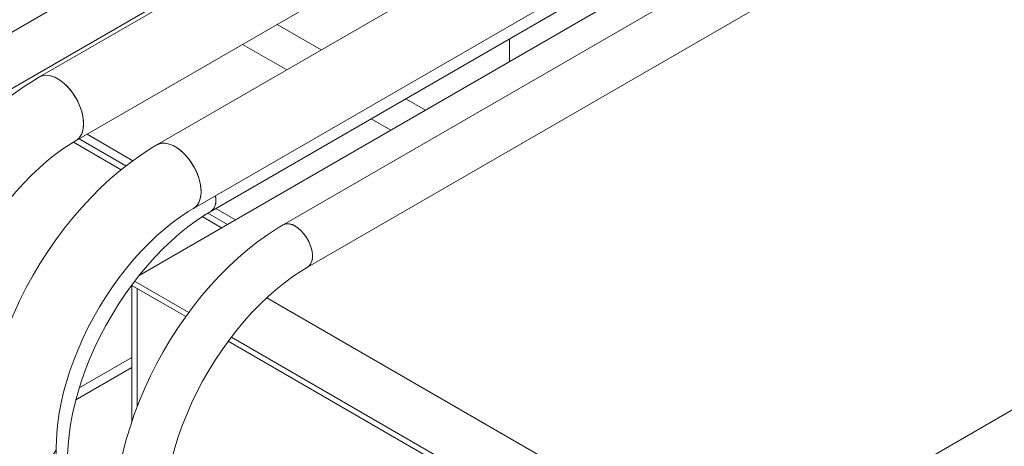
# Model space of a CAD drawing. Header units: millimetres. Extents: x 450 to 25135, y 150 to 17673.
# Tile 407 of 463: x 21612 to 22015, y 12130 to 12304. Entities that reach past the tile are written whole.
import ezdxf

# ---------------------------------------------------------------- set-up
doc = ezdxf.new("R2010")
doc.units = ezdxf.units.MM
doc.linetypes.add('SLD-Centrada-doble', pattern=[12.7, 6.35, -1.27, 1.27, -1.27, 1.27, -1.27])
doc.linetypes.add('SLD-Continua', pattern=[0])
doc.layers.add('OCULTA', color=8, linetype='SLD-Continua')

msp = doc.modelspace()

# ---------------------------------------------------------------- linework, layer by layer
at = {"color": 7, "linetype": 'SLD-Continua', "lineweight": 18, "ltscale": 30}
for p, q in [((22038.05, 12547.05), (21596.28, 12292.09)), ((21606.28, 12274.77), (22048.05, 12529.73)), ((22000.19, 12500.33), (21620.3, 12281.08)), ((21635.3, 12255.09), (22015.19, 12474.35)), ((22048.28, 12472.58), (21668.38, 12253.33)), ((21683.38, 12227.34), (22063.27, 12446.6)), ((21690.43, 12226.13), (22010.31, 12410.74)), ((22038.05, 12404.14), (21720.03, 12220.59)), ((21730.03, 12203.27), (22049.9, 12387.89)), ((21627.24, 11812.99), (21627.24, 12130.11))]:
    msp.add_line(p, q, dxfattribs=at)
at = {"color": 7, "linetype": 'SLD-Continua', "lineweight": 18, "ltscale": 30, "flags": 128}
for points in [[(21620.3, 12281.08), (21617.98, 12279.69), (21613.69, 12276.92), (21609.47, 12273.91), (21605.31, 12270.65), (21601.23, 12267.17), (21597.24, 12263.48), (21593.35, 12259.58), (21589.57, 12255.5), (21585.9, 12251.25), (21582.36, 12246.83), (21578.96, 12242.26), (21575.7, 12237.56), (21572.59, 12232.73), (21569.64, 12227.79), (21566.86, 12222.76), (21564.25, 12217.65), (21561.83, 12212.46), (21559.6, 12207.23), (21557.57, 12201.95), (21555.74, 12196.65), (21554.13, 12191.33), (21552.72, 12186.02), (21551.55, 12180.72), (21550.6, 12175.44), (21549.88, 12170.21), (21549.41, 12165.04), (21549.18, 12159.93), (21549.16, 12157.86)], [(21638.41, 12261.96), (21638.28, 12263.91), (21637.91, 12265.95), (21637.3, 12268.04), (21636.47, 12270.13), (21635.44, 12272.17), (21634.23, 12274.12), (21632.87, 12275.92), (21631.38, 12277.55), (21629.82, 12278.95), (21628.21, 12280.09), (21626.58, 12280.96), (21624.99, 12281.52), (21623.46, 12281.77), (21622.03, 12281.69), (21620.74, 12281.3), (21620.3, 12281.08)], [(21620.3, 12281.08), (21621.37, 12281.54), (21622.73, 12281.77), (21624.21, 12281.68), (21625.78, 12281.28), (21627.39, 12280.56), (21629.02, 12279.55), (21630.61, 12278.28), (21632.14, 12276.76), (21633.56, 12275.04), (21634.86, 12273.16), (21635.98, 12271.16), (21636.92, 12269.08), (21637.64, 12266.99), (21638.13, 12264.92), (21638.37, 12262.92), (21638.37, 12261.04), (21638.13, 12259.33), (21637.64, 12257.83), (21636.92, 12256.56), (21635.98, 12255.57), (21635.3, 12255.1)], [(21635.3, 12255.09), (21635.44, 12255.18), (21636.47, 12256.03), (21637.3, 12257.16), (21637.91, 12258.55), (21638.28, 12260.17), (21638.41, 12261.96)], [(21579.16, 12157.86), (21579.19, 12159.77), (21579.38, 12163.54), (21579.77, 12167.47), (21580.35, 12171.52), (21581.14, 12175.68), (21582.13, 12179.94), (21583.31, 12184.27), (21584.69, 12188.64), (21586.27, 12193.05), (21588.03, 12197.47), (21589.97, 12201.87), (21592.09, 12206.24), (21594.37, 12210.56), (21596.8, 12214.81), (21599.38, 12218.96), (21602.08, 12223), (21604.91, 12226.92), (21607.84, 12230.69), (21610.86, 12234.29), (21613.95, 12237.71), (21617.1, 12240.95), (21620.3, 12243.97), (21623.52, 12246.78), (21626.74, 12249.36), (21629.95, 12251.7), (21633.13, 12253.79), (21635.3, 12255.09)], [(21668.38, 12253.33), (21666.06, 12251.94), (21661.78, 12249.17), (21657.55, 12246.15), (21653.39, 12242.9), (21649.31, 12239.42), (21645.32, 12235.73), (21641.43, 12231.83), (21637.65, 12227.75), (21633.98, 12223.49), (21630.44, 12219.08), (21627.04, 12214.51), (21623.78, 12209.8), (21620.67, 12204.98), (21617.72, 12200.04), (21614.94, 12195.01), (21612.34, 12189.9), (21609.92, 12184.71), (21607.69, 12179.48), (21605.65, 12174.2), (21603.83, 12168.9), (21602.21, 12163.58), (21600.81, 12158.27), (21599.63, 12152.96), (21598.68, 12147.69), (21597.97, 12142.46), (21597.49, 12137.28), (21597.26, 12132.18), (21597.24, 12130.11)], [(21686.49, 12234.21), (21686.36, 12236.15), (21685.99, 12238.19), (21685.39, 12240.28), (21684.56, 12242.38), (21683.52, 12244.42), (21682.31, 12246.37), (21680.95, 12248.17), (21679.47, 12249.79), (21677.9, 12251.19), (21676.29, 12252.34), (21674.67, 12253.21), (21673.07, 12253.77), (21671.54, 12254.02), (21670.12, 12253.94), (21668.83, 12253.55), (21668.38, 12253.33)], [(21668.39, 12253.33), (21669.13, 12253.68), (21670.46, 12253.99), (21671.92, 12253.98), (21673.47, 12253.66), (21675.07, 12253.02), (21676.69, 12252.08), (21678.3, 12250.87), (21679.85, 12249.41), (21681.3, 12247.74), (21682.63, 12245.89), (21683.8, 12243.91), (21684.79, 12241.85), (21685.56, 12239.76), (21686.11, 12237.68), (21686.42, 12235.66), (21686.48, 12233.75), (21686.3, 12231.99), (21685.86, 12230.43), (21685.2, 12229.1), (21684.32, 12228.04), (21683.39, 12227.35)], [(21683.38, 12227.34), (21683.52, 12227.43), (21684.56, 12228.28), (21685.39, 12229.41), (21685.99, 12230.8), (21686.36, 12232.41), (21686.49, 12234.21)], [(21692.34, 12232.51), (21692.47, 12231.5), (21692.47, 12229.95), (21692.21, 12228.57), (21691.71, 12227.42), (21690.99, 12226.53), (21690.43, 12226.13)], [(21692.5, 12230.71), (21692.37, 12232.33), (21692.34, 12232.51)], [(21627.24, 12130.11), (21627.27, 12132.02), (21627.46, 12135.79), (21627.85, 12139.72), (21628.44, 12143.77), (21629.22, 12147.93), (21630.21, 12152.19), (21631.39, 12156.52), (21632.78, 12160.89), (21634.35, 12165.3), (21636.11, 12169.72), (21638.05, 12174.12), (21640.17, 12178.49), (21642.45, 12182.81), (21644.88, 12187.06), (21647.46, 12191.21), (21650.17, 12195.25), (21652.99, 12199.17), (21655.92, 12202.93), (21658.94, 12206.54), (21662.04, 12209.96), (21665.19, 12213.19), (21668.38, 12216.22), (21671.6, 12219.03), (21674.82, 12221.6), (21678.04, 12223.95), (21681.22, 12226.04), (21683.38, 12227.34)], [(21631.79, 12124.56), (21631.82, 12126.6), (21632.02, 12130.62), (21632.43, 12134.77), (21633.05, 12139.04), (21633.87, 12143.4), (21634.9, 12147.84), (21636.13, 12152.35), (21637.57, 12156.89), (21639.19, 12161.45), (21641.01, 12166.01), (21643.01, 12170.56), (21645.19, 12175.07), (21647.53, 12179.52), (21650.03, 12183.9), (21652.68, 12188.18), (21655.47, 12192.36), (21658.38, 12196.4), (21661.4, 12200.3), (21664.51, 12204.04), (21667.71, 12207.6), (21670.99, 12210.97), (21674.31, 12214.14), (21677.67, 12217.09), (21681.06, 12219.82), (21684.45, 12222.31), (21687.83, 12224.56), (21690.43, 12226.13)], [(21720.03, 12220.59), (21717.82, 12219.28), (21713.7, 12216.61), (21709.63, 12213.7), (21705.62, 12210.56), (21701.67, 12207.18), (21697.81, 12203.6), (21694.03, 12199.81), (21690.36, 12195.84), (21686.8, 12191.69), (21683.36, 12187.38), (21680.05, 12182.91), (21676.88, 12178.32), (21673.85, 12173.6), (21670.99, 12168.77), (21668.29, 12163.86), (21665.76, 12158.86), (21663.42, 12153.8), (21661.26, 12148.69), (21659.3, 12143.55), (21657.54, 12138.39), (21655.99, 12133.22), (21654.66, 12128.06), (21653.55, 12122.93), (21652.66, 12117.84), (21652, 12112.8), (21651.58, 12107.84), (21651.39, 12102.95), (21651.39, 12101.71)], [(21720.03, 12220.59), (21720.92, 12220.95), (21722.09, 12221.06), (21723.36, 12220.83), (21724.69, 12220.28), (21726.03, 12219.44), (21727.34, 12218.32), (21728.56, 12216.97), (21729.66, 12215.43), (21730.58, 12213.77), (21731.31, 12212.05), (21731.81, 12210.32), (21732.07, 12208.65), (21732.07, 12207.09), (21731.81, 12205.72), (21731.31, 12204.56), (21730.58, 12203.68), (21730.03, 12203.27)], [(21730.03, 12203.27), (21730.37, 12203.5), (21731.15, 12204.32), (21731.71, 12205.41), (21732.03, 12206.73), (21732.09, 12208.25), (21731.9, 12209.89), (21731.46, 12211.61), (21730.79, 12213.35), (21729.91, 12215.03), (21728.85, 12216.6), (21727.65, 12218), (21726.36, 12219.18), (21725.03, 12220.1)], [(21671.39, 12101.71), (21671.41, 12103.75), (21671.62, 12107.77), (21672.03, 12111.92), (21672.65, 12116.18), (21673.47, 12120.55), (21674.5, 12124.99), (21675.73, 12129.49), (21677.16, 12134.03), (21678.79, 12138.6), (21680.61, 12143.16), (21682.61, 12147.71), (21684.79, 12152.22), (21687.13, 12156.67), (21689.63, 12161.05), (21692.28, 12165.33), (21695.06, 12169.5), (21697.97, 12173.55), (21700.99, 12177.45), (21704.11, 12181.19), (21707.31, 12184.75), (21710.58, 12188.12), (21713.91, 12191.29), (21717.27, 12194.24), (21720.66, 12196.97), (21724.05, 12199.46), (21727.43, 12201.71), (21730.03, 12203.27)], [(21597.24, 12130.11), (21597.31, 12129.28), (21597.71, 12127.97), (21598.44, 12126.72), (21599.5, 12125.54), (21600.86, 12124.47), (21602.48, 12123.54), (21604.33, 12122.75), (21606.37, 12122.14), (21608.55, 12121.72), (21610.81, 12121.49), (21613.1, 12121.46), (21615.38, 12121.64), (21617.58, 12122.02), (21619.66, 12122.58), (21621.56, 12123.32), (21623.25, 12124.22), (21624.67, 12125.26), (21625.81, 12126.42), (21626.63, 12127.65), (21627.11, 12128.95), (21627.24, 12130.11)]]:
    msp.add_lwpolyline(points, dxfattribs=at)
at = {"color": 7, "linetype": 'SLD-Continua', "lineweight": 18, "ltscale": 900}
for centre, radius, start, end in [((21687.57, 12230.18), 4.96, 305.179, 6.1285), ((21722.12, 12216.25), 4.82, 52.9493, 115.7489)]:
    msp.add_arc(centre, radius, start, end, dxfattribs=at)
at = {"layer": 'OCULTA', "linetype": 'SLD-Continua', "lineweight": 18, "ltscale": 30}
for p, q in [((21905.69, 12079.89), (23044.13, 12736.93)), ((21978.17, 12382.9), (21661.08, 12199.89)), ((21717.59, 12302.59), (21735.66, 12292.16)), ((21717.59, 12302.59), (21735.66, 12292.16)), ((21717.59, 12302.59), (21735.66, 12292.16)), ((21717.59, 12302.59), (21735.66, 12292.16)), ((21812.72, 12296.71), (21812.72, 12287.41)), ((21721.52, 12283.99), (21703.45, 12294.43)), ((21721.52, 12283.99), (21703.45, 12294.43)), ((21721.52, 12283.99), (21703.45, 12294.43)), ((21770.25, 12272.2), (21778.3, 12267.55)), ((21770.25, 12272.2), (21778.3, 12267.55)), ((21770.25, 12272.2), (21778.3, 12267.55)), ((21770.25, 12272.2), (21778.3, 12267.55)), ((21764.16, 12259.39), (21756.11, 12264.03)), ((21764.16, 12259.39), (21756.11, 12264.03)), ((21764.16, 12259.39), (21756.11, 12264.03)), ((21658.56, 12246.87), (21639.81, 12257.7)), ((21658.56, 12246.87), (21639.81, 12257.7)), ((21658.56, 12246.87), (21639.81, 12257.7)), ((21634.22, 12254.45), (21653.75, 12243.18)), ((21634.22, 12254.45), (21653.75, 12243.18)), ((21634.22, 12254.45), (21653.75, 12243.18)), ((21700.52, 12222.66), (21692.47, 12227.3)), ((21700.52, 12222.66), (21692.47, 12227.3)), ((21700.52, 12222.66), (21692.47, 12227.3)), ((21686.98, 12223.99), (21694.91, 12219.42)), ((21686.98, 12223.99), (21694.91, 12219.42)), ((21686.98, 12223.99), (21694.91, 12219.42)), ((21658.2, 12195.79), (21658.2, 12196.17)), ((21658.2, 12195.79), (21680.18, 12183.1)), ((21660.33, 12194.56), (21658.2, 12195.79)), ((21658.2, 12140.33), (21658.2, 12195.79)), ((21659.3, 12197.6), (21681.46, 12184.81)), ((21660.33, 12146.24), (21660.33, 12194.56)), ((21680.18, 12183.1), (21660.33, 12194.56)), ((21660.33, 12194.56), (21660.33, 12146.24)), ((21713.44, 12190.84), (21905.69, 12079.89)), ((21698.9, 12174.75), (21905.69, 12055.4)), ((21697.61, 12173.04), (21905.69, 12052.95)), ((21903.57, 12054.17), (21697.61, 12173.04)), ((21636.65, 12153.97), (21658.2, 12166.42)), ((21635.24, 12149.08), (21658.2, 12162.34))]:
    msp.add_line(p, q, dxfattribs=at)
at = {"layer": 'OCULTA', "linetype": 'SLD-Centrada-doble', "lineweight": 18, "ltscale": 30}
for p, q in [((21655.74, 12244.73), (21636.54, 12255.81)), ((21655.74, 12244.73), (21636.54, 12255.81)), ((21655.74, 12244.73), (21636.54, 12255.81)), ((21697.26, 12220.77), (21689.23, 12225.4)), ((21697.26, 12220.77), (21689.23, 12225.4)), ((21697.26, 12220.77), (21689.23, 12225.4))]:
    msp.add_line(p, q, dxfattribs=at)

doc.saveas('drawing.dxf')
